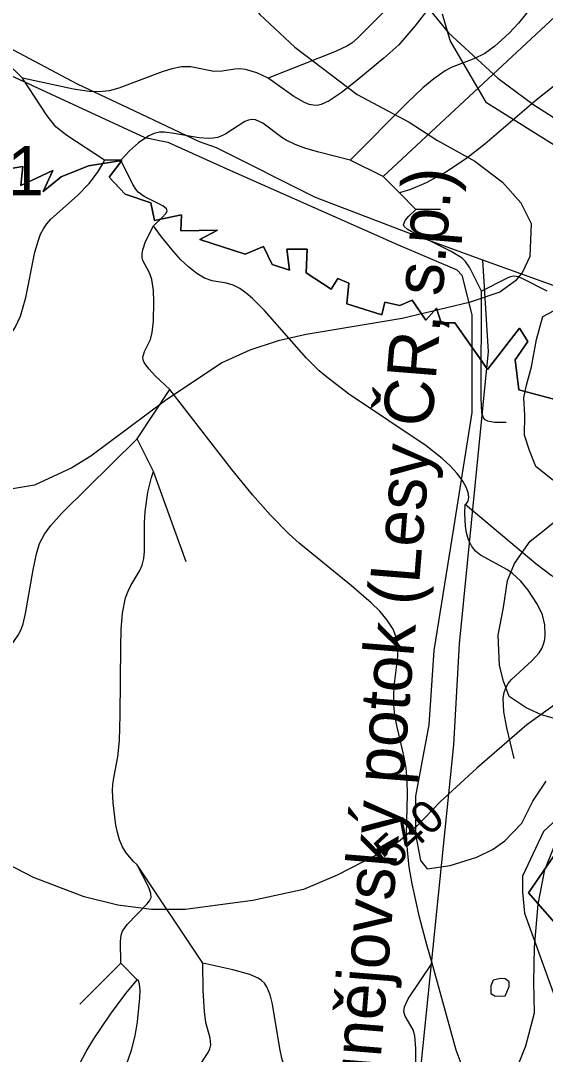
# Model space of a CAD drawing. Extents: x -709584 to -702006, y -1161789 to -1157496.
# Drawn here: x -707587.5 to -707427.5, y -1158929.8 to -1158614.4 of the extents above; entities that cross this region are included whole.
import ezdxf

# ---------------------------------------------------------------- set-up
doc = ezdxf.new("R2010")
doc.units = 0
for name, color, linetype in [('102_obvod PÚ', 7, 'Continuous'), ('103_hranice KÚ', 7, 'Continuous'), ('120_vrstevnice hlavní', 7, 'Continuous'), ('121_vrstevnice hlavní_popis', 7, 'Continuous'), ('122_vrstevnice základní', 7, 'Continuous'), ('408_BPEJ_linie', 7, 'Continuous'), ('409_BPEJ_popis', 7, 'Continuous'), ('411_akumulovaný odtok', 7, 'Continuous'), ('419_LPIS PB', 7, 'Continuous'), ('501_vodní tok', 7, 'Continuous'), ('502_vodní tok_popis', 7, 'Continuous')]:
    doc.layers.add(name, color=color, linetype=linetype)

msp = doc.modelspace()

# ---------------------------------------------------------------- linework, layer by layer
at = {"layer": '102_obvod PÚ'}
for points in [[(-707592.28, -1158659.81), (-707586.81, -1158658.96), (-707587.5, -1158664.75), (-707577.74, -1158660.14), (-707580.63, -1158666.56), (-707575.19, -1158662.05), (-707566.82, -1158658.76), (-707556.62, -1158657.09), (-707560.54, -1158662.15), (-707555.69, -1158667.38), (-707547.86, -1158670.03), (-707546.73, -1158675.37), (-707538.44, -1158673.71), (-707538.69, -1158678.51), (-707527.5, -1158678.32), (-707532.85, -1158681.16), (-707519.05, -1158685.71), (-707513.46, -1158683.35), (-707510.86, -1158688.8), (-707505.51, -1158690.57), (-707506.29, -1158684.14), (-707500.16, -1158684.19), (-707500.4, -1158691.4), (-707492.77, -1158696.31), (-707490.78, -1158693.12), (-707487.46, -1158694.48), (-707488.03, -1158700.81), (-707477.33, -1158704.18), (-707476.45, -1158700.35), (-707471.85, -1158701.33), (-707468.09, -1158699.73), (-707463.92, -1158705.77), (-707460.7, -1158702.19), (-707459.23, -1158706.6), (-707455.06, -1158706.65), (-707446.91, -1158718.31), (-707445.15, -1158720.83), (-707435.34, -1158708.22), (-707432.86, -1158712.35), (-707436.69, -1158717.94), (-707435.55, -1158727.07), (-707423.35, -1158730.31)], [(-707432.62, -1158880.52), (-707419.24, -1158861.01), (-707408.4, -1158846.88), (-707386.1, -1158824.97), (-707307.2, -1158832.31), (-707311.89, -1158844.52), (-707310.6, -1158853.8), (-707328.72, -1158852.34), (-707338.14, -1158880.74), (-707353.27, -1158898.36), (-707356.77, -1158906.93), (-707351.13, -1158906.64), (-707348.97, -1158914.4), (-707359.07, -1158915.22), (-707376.19, -1158917.54), (-707411.29, -1158923.48), (-707413.64, -1158913.56), (-707412.57, -1158901.65), (-707402.58, -1158887.66), (-707396.23, -1158877.31), (-707402.29, -1158868.96), (-707421.78, -1158892.94), (-707432.62, -1158880.52)], [(-707432.62, -1158880.52), (-707421.78, -1158892.94), (-707402.29, -1158868.96), (-707396.23, -1158877.31), (-707402.58, -1158887.66), (-707412.57, -1158901.65), (-707413.64, -1158913.56), (-707411.29, -1158923.48), (-707376.19, -1158917.54), (-707359.07, -1158915.22), (-707348.97, -1158914.4), (-707351.13, -1158906.64), (-707356.77, -1158906.93), (-707353.27, -1158898.36), (-707338.14, -1158880.74), (-707328.72, -1158852.34), (-707310.6, -1158853.8), (-707311.89, -1158844.52), (-707307.2, -1158832.31), (-707386.1, -1158824.97), (-707408.4, -1158846.88), (-707419.24, -1158861.01), (-707432.62, -1158880.52)]]:
    msp.add_lwpolyline(points, dxfattribs=at)
at = {"layer": '103_hranice KÚ'}
msp.add_lwpolyline([(-707423.35, -1158730.31), (-707435.55, -1158727.07), (-707436.69, -1158717.94), (-707432.86, -1158712.35), (-707435.34, -1158708.22), (-707445.15, -1158720.83), (-707446.91, -1158718.31), (-707455.06, -1158706.65), (-707459.23, -1158706.6), (-707460.7, -1158702.19), (-707463.92, -1158705.77), (-707468.09, -1158699.73), (-707471.85, -1158701.33), (-707476.45, -1158700.35), (-707477.33, -1158704.18), (-707488.03, -1158700.81), (-707487.46, -1158694.48), (-707490.78, -1158693.12), (-707492.77, -1158696.31), (-707500.4, -1158691.4), (-707500.16, -1158684.19), (-707506.29, -1158684.14), (-707505.51, -1158690.57), (-707510.86, -1158688.8), (-707513.46, -1158683.35), (-707519.05, -1158685.71), (-707532.85, -1158681.16), (-707527.5, -1158678.32), (-707538.69, -1158678.51), (-707538.44, -1158673.71), (-707546.73, -1158675.37), (-707547.86, -1158670.03), (-707555.69, -1158667.38), (-707560.54, -1158662.15), (-707556.62, -1158657.09), (-707566.82, -1158658.76), (-707575.19, -1158662.05), (-707580.63, -1158666.56), (-707577.74, -1158660.14), (-707587.5, -1158664.75), (-707586.81, -1158658.96), (-707592.28, -1158659.81)], dxfattribs=at)
msp.add_lwpolyline([(-707423.35, -1158730.31), (-707435.55, -1158727.07), (-707436.69, -1158717.94), (-707432.86, -1158712.35), (-707435.34, -1158708.22), (-707445.15, -1158720.83), (-707446.91, -1158718.31), (-707455.06, -1158706.65), (-707459.23, -1158706.6), (-707460.7, -1158702.19), (-707463.92, -1158705.77), (-707468.09, -1158699.73), (-707471.85, -1158701.33), (-707476.45, -1158700.35), (-707477.33, -1158704.18), (-707488.03, -1158700.81), (-707487.46, -1158694.48), (-707490.78, -1158693.12), (-707492.77, -1158696.31), (-707500.4, -1158691.4), (-707500.16, -1158684.19), (-707506.29, -1158684.14), (-707505.51, -1158690.57), (-707510.86, -1158688.8), (-707513.46, -1158683.35), (-707519.05, -1158685.71), (-707532.85, -1158681.16), (-707527.5, -1158678.32), (-707538.69, -1158678.51), (-707538.44, -1158673.71), (-707546.73, -1158675.37), (-707547.86, -1158670.03), (-707555.69, -1158667.38), (-707560.54, -1158662.15), (-707556.62, -1158657.09), (-707566.82, -1158658.76), (-707575.19, -1158662.05), (-707580.63, -1158666.56), (-707577.74, -1158660.14), (-707587.5, -1158664.75), (-707586.81, -1158658.96), (-707592.28, -1158659.81)], dxfattribs=at)
at = {"layer": '120_vrstevnice hlavní'}
for points in [[(-707468.44, -1158604.14), (-707457.01, -1158618.14), (-707442.01, -1158632), (-707431.01, -1158640.14), (-707401.01, -1158659.28)], [(-707416.15, -1158817.01), (-707433.16, -1158829.29), (-707448.44, -1158842.44), (-707459.58, -1158852.72), (-707466.58, -1158860.01), (-707471.73, -1158864.58)], [(-707471.73, -1158864.58), (-707475.58, -1158867.15), (-707491.02, -1158875.15), (-707501.3, -1158879.44), (-707516.73, -1158882.87), (-707537.3, -1158885.58), (-707547.59, -1158885.58), (-707557.88, -1158884.29), (-707568.16, -1158881.72), (-707583.59, -1158875.87), (-707606.73, -1158863.86)]]:
    msp.add_lwpolyline(points, dxfattribs=at)
at = {"layer": '122_vrstevnice základní'}
for points in [[(-707633.59, -1158491.99), (-707597.02, -1158511.71), (-707579.02, -1158522.99), (-707565.16, -1158533.28), (-707555.73, -1158542.85), (-707538.59, -1158568.71), (-707531.87, -1158581.28), (-707522.02, -1158603.28), (-707514.59, -1158612.57), (-707503.87, -1158622.57), (-707484.87, -1158637), (-707469.01, -1158645.43), (-707460.44, -1158651), (-707449.01, -1158657.28), (-707440.58, -1158663.71), (-707435.01, -1158670), (-707431.87, -1158676.28)], [(-707431.87, -1158676.28), (-707432.25, -1158686.35), (-707434.43, -1158691.15), (-707436.61, -1158693.77), (-707441.41, -1158697.26), (-707450.73, -1158700.43), (-707471.21, -1158705.33), (-707500.44, -1158710.14), (-707509.02, -1158712.14), (-707517.59, -1158715), (-707526.16, -1158718.86), (-707543.3, -1158730.29), (-707566.16, -1158747.29), (-707571.88, -1158750.86), (-707583.31, -1158756.15), (-707591.88, -1158757.57)], [(-707431.04, -1158907.72), (-707430.86, -1158897.08), (-707429.68, -1158883.92), (-707427.62, -1158873.52), (-707422.75, -1158861.4), (-707419.01, -1158855.29), (-707414.33, -1158851.32), (-707404.13, -1158844.37), (-707393.23, -1158840.53), (-707380.24, -1158837.91), (-707363.55, -1158835.52), (-707348.48, -1158834.97), (-707287.87, -1158835.82)], [(-707436.86, -1158935.8), (-707433.42, -1158927.13), (-707430.84, -1158917.08), (-707431.04, -1158907.72)]]:
    msp.add_lwpolyline(points, dxfattribs=at)
at = {"layer": '408_BPEJ_linie'}
msp.add_lwpolyline([(-707227, -1158738.5), (-707229.18, -1158737.43), (-707243.89, -1158730.2), (-707276.5, -1158714.18), (-707312.5, -1158696.5), (-707404.91, -1158661.73), (-707413.05, -1158658.67), (-707415.06, -1158657.92), (-707417.5, -1158657), (-707421.52, -1158654.48), (-707445.5, -1158639.5), (-707456.5, -1158620.5), (-707458.89, -1158612.42)], dxfattribs=at)
at = {"layer": '411_akumulovaný odtok'}
for p, q in [((-707586.99, -1158632), (-707591.99, -1158627)), ((-707556.99, -1158657), (-707561.99, -1158657)), ((-707476.99, -1158662), (-707486.99, -1158657)), ((-707471.99, -1158667), (-707476.99, -1158662)), ((-707466.99, -1158672), (-707471.99, -1158667)), ((-707459.49, -1158672), (-707466.99, -1158672)), ((-707551.99, -1158742), (-707541.99, -1158727)), ((-707546.99, -1158752), (-707551.99, -1158742)), ((-707536.99, -1158779.5), (-707546.99, -1158752)), ((-707531.99, -1158902), (-707551.99, -1158872)), ((-707569.49, -1158914.5), (-707556.99, -1158902)), ((-707551.99, -1158907), (-707556.99, -1158902))]:
    msp.add_line(p, q, dxfattribs=at)
for points in [[(-707383.71, -1158575.13), (-707476.99, -1158662)], [(-707406.99, -1158577), (-707431.46, -1158609.88), (-707435.72, -1158615.16), (-707438.57, -1158618.29), (-707442.9, -1158622.25), (-707446, -1158624.47), (-707449.32, -1158626.13), (-707456.24, -1158628.75), (-707458.07, -1158629.74), (-707461.53, -1158632.16), (-707464.85, -1158634.95), (-707469.67, -1158639.5), (-707486.99, -1158657)], [(-707454.49, -1158599.5), (-707467.34, -1158616.14), (-707472.23, -1158621.8), (-707476.74, -1158625.89), (-707485.04, -1158632.7), (-707489.82, -1158636.47), (-707493.41, -1158638.94), (-707495.83, -1158640.06), (-707497.05, -1158640.31), (-707498.27, -1158640.26), (-707499.52, -1158639.97), (-707500.95, -1158639.37), (-707504.18, -1158637.53), (-707511.99, -1158632)], [(-707476.99, -1158612), (-707484.75, -1158619.81), (-707486.52, -1158621.31), (-707487.84, -1158622.16), (-707491.51, -1158623.86), (-707511.99, -1158632)], [(-707392.77, -1158613.39), (-707401.25, -1158620.37), (-707405.62, -1158623.51), (-707409.98, -1158625.9), (-707416.34, -1158628.79), (-707418.77, -1158630.15), (-707423.47, -1158633.3), (-707430.3, -1158638.68), (-707445.95, -1158652.13), (-707451.41, -1158656.37), (-707454.55, -1158658.55), (-707457.81, -1158660.62), (-707463.87, -1158663.87), (-707468.66, -1158665.91), (-707471.99, -1158667)], [(-707511.99, -1158632), (-707515.54, -1158630.35), (-707518.9, -1158629.38), (-707520.67, -1158629.16), (-707522.19, -1158629.19), (-707526.1, -1158629.88), (-707528.57, -1158629.96), (-707535.57, -1158628.5), (-707538.46, -1158628.49), (-707541.38, -1158629.09), (-707544.31, -1158630.02), (-707557.57, -1158635.06), (-707560.56, -1158635.85), (-707563.59, -1158636.18), (-707566.67, -1158636.03), (-707571.35, -1158635.33), (-707586.99, -1158632)], [(-707561.99, -1158657), (-707573.42, -1158649.44), (-707576.8, -1158646.81), (-707579.42, -1158643.44), (-707586.99, -1158632)], [(-707486.99, -1158657), (-707496.62, -1158654.58), (-707500.58, -1158653.42), (-707503.8, -1158652.24), (-707506.56, -1158650.87), (-707507.83, -1158650.05), (-707513.64, -1158645.75), (-707515.86, -1158644.71), (-707516.97, -1158644.56), (-707518.08, -1158644.75), (-707519.19, -1158645.2), (-707524.93, -1158648.93), (-707526.16, -1158649.58), (-707527.44, -1158650.06), (-707528.8, -1158650.33), (-707530.22, -1158650.41), (-707533.15, -1158650.2), (-707540.72, -1158648.84), (-707543.69, -1158648.48), (-707545.17, -1158648.5), (-707546.77, -1158648.84), (-707548.39, -1158649.55), (-707551.56, -1158651.7), (-707554.31, -1158654.17), (-707556.99, -1158657)], [(-707606.99, -1158747), (-707603.04, -1158741), (-707600.55, -1158736.57), (-707599.45, -1158734.24), (-707598.54, -1158731.96), (-707597.94, -1158729.92), (-707596.34, -1158721.04), (-707595.29, -1158717.72), (-707593.49, -1158714.41), (-707589.22, -1158708.01), (-707587.55, -1158704.54), (-707585.91, -1158698.87), (-707583.17, -1158685.09), (-707582.12, -1158681.35), (-707581.43, -1158679.58), (-707580.56, -1158677.93), (-707579.5, -1158676.42), (-707578.27, -1158675.03), (-707570.17, -1158667.79), (-707566.64, -1158664.09), (-707564.08, -1158660.71), (-707562.47, -1158658.11), (-707561.99, -1158657)], [(-707546.99, -1158677), (-707544.44, -1158674.62), (-707543.18, -1158673.19), (-707542.86, -1158672.47), (-707543.02, -1158671.83), (-707544.11, -1158670.97), (-707549.84, -1158668.06), (-707551.72, -1158666.75), (-707552.44, -1158665.89), (-707553.34, -1158664.42), (-707556.99, -1158657)], [(-707446.99, -1158697), (-707450.51, -1158689.81), (-707451.81, -1158687.9), (-707452.9, -1158686.84), (-707456.25, -1158684.83), (-707468.44, -1158678.79), (-707469.66, -1158678.04), (-707470.55, -1158677.24), (-707470.72, -1158676.73), (-707470.25, -1158675.45), (-707469.13, -1158674.06), (-707466.99, -1158672)], [(-707541.99, -1158727), (-707546.39, -1158722.87), (-707548.43, -1158720.69), (-707549.81, -1158718.75), (-707550.14, -1158717.92), (-707550.24, -1158717.08), (-707549.75, -1158715.37), (-707547.9, -1158711.67), (-707547.36, -1158709.54), (-707547.01, -1158706.13), (-707546.91, -1158700.25), (-707547.05, -1158696.76), (-707547.52, -1158693.41), (-707548.26, -1158691.37), (-707550.23, -1158687.65), (-707550.49, -1158686.69), (-707550.5, -1158685.6), (-707550.28, -1158684.39), (-707549.41, -1158681.83), (-707546.99, -1158677)], [(-707451.99, -1158762), (-707451.5, -1158761.72), (-707451.08, -1158760.98), (-707450.88, -1158759.84), (-707451.06, -1158758.39), (-707451.67, -1158756.71), (-707452.7, -1158754.88), (-707454.42, -1158752.57), (-707456.55, -1158750.25), (-707458.94, -1158748.02), (-707463.87, -1158744.18), (-707487.51, -1158728.27), (-707494.29, -1158723.13), (-707496.43, -1158721.28), (-707500.37, -1158717.38), (-707513.18, -1158702.9), (-707516.86, -1158699.18), (-707518.74, -1158697.56), (-707520.68, -1158696.18), (-707522.68, -1158695.14), (-707524.77, -1158694.51), (-707529.07, -1158693.77), (-707531.4, -1158692.98), (-707533.82, -1158691.56), (-707536.25, -1158689.62), (-707538.62, -1158687.35), (-707540.84, -1158684.94), (-707544.53, -1158680.41), (-707546.99, -1158677)], [(-707426.99, -1158697), (-707434.59, -1158693.14), (-707435.79, -1158692.63), (-707436.99, -1158692.38), (-707438.19, -1158692.63), (-707439.39, -1158693.14), (-707446.99, -1158697)], [(-707439.49, -1158737), (-707442.98, -1158737.01), (-707445.01, -1158736.59), (-707445.81, -1158736.16), (-707446.37, -1158735.57), (-707446.85, -1158734.08), (-707447.05, -1158729.63), (-707446.99, -1158697)], [(-707461.99, -1158902), (-707463.68, -1158896.34), (-707465.89, -1158887.94), (-707468.11, -1158877.8), (-707468.99, -1158872.6), (-707469.57, -1158867.58), (-707469.8, -1158862.74), (-707469.52, -1158850.35), (-707469.62, -1158846.33), (-707469.99, -1158842.39), (-707470.58, -1158839.11), (-707472.84, -1158829.47), (-707473.4, -1158826.27), (-707473.67, -1158823.3), (-707473.73, -1158820.35), (-707473.58, -1158817.44), (-707472.48, -1158808.49), (-707472.41, -1158805.7), (-707472.79, -1158803.02), (-707473.94, -1158800.09), (-707475.75, -1158797.3), (-707478.03, -1158794.61), (-707480.65, -1158791.99), (-707486.57, -1158786.86), (-707502.55, -1158773.87), (-707505.63, -1158771.08), (-707511.33, -1158765.28), (-707516.78, -1158759.06), (-707523.09, -1158751.33), (-707541.99, -1158727)], [(-707596.99, -1158812), (-707593.06, -1158808.14), (-707590.47, -1158805.17), (-707588.23, -1158801.89), (-707587.37, -1158800.13), (-707586.8, -1158798.48), (-707586.02, -1158795.26), (-707583.75, -1158781.95), (-707582.71, -1158777.06), (-707581.73, -1158773.95), (-707580.26, -1158771.08), (-707578.31, -1158768.44), (-707574.94, -1158764.72), (-707551.99, -1158742)], [(-707551.99, -1158872), (-707553.14, -1158870.97), (-707555.32, -1158868.25), (-707556.44, -1158866.42), (-707557.38, -1158864.36), (-707558.03, -1158862.14), (-707558.44, -1158859.81), (-707559.31, -1158853.09), (-707559.52, -1158849.27), (-707559.42, -1158847.4), (-707559.11, -1158845.41), (-707557.87, -1158838.97), (-707557.41, -1158834.01), (-707557.14, -1158826.28), (-707557.01, -1158805.31), (-707556.83, -1158800.17), (-707556.41, -1158795.19), (-707555.51, -1158790.55), (-707554.76, -1158788.43), (-707553.93, -1158786.76), (-707551.12, -1158782.13), (-707550.41, -1158780.53), (-707549.93, -1158778.52), (-707549.75, -1158776.34), (-707549.74, -1158767.57), (-707549.57, -1158764.32), (-707548.69, -1158758.26), (-707547.61, -1158753.76), (-707546.99, -1158752)], [(-707436.99, -1158839.5), (-707439.27, -1158830.17), (-707440.14, -1158825.29), (-707440.36, -1158821.07), (-707440.11, -1158819.43), (-707439.58, -1158817.92), (-707438.8, -1158816.62), (-707437.8, -1158815.41), (-707431.59, -1158809.75), (-707429.41, -1158807.31), (-707428.59, -1158805.97), (-707428.05, -1158804.63), (-707427.7, -1158803.22), (-707427.52, -1158801.76), (-707427.63, -1158798.77), (-707428.42, -1158795.68), (-707429.87, -1158792.57), (-707432.74, -1158788.15), (-707434.98, -1158785.43), (-707437.51, -1158783.06), (-707439.07, -1158781.97), (-707447.33, -1158777.54), (-707448.82, -1158776.28), (-707450.07, -1158774.65), (-707450.93, -1158772.78), (-707451.51, -1158770.72), (-707451.86, -1158768.62), (-707452.09, -1158764.79), (-707451.99, -1158762)], [(-707406.99, -1158792), (-707407.61, -1158792.06), (-707408.97, -1158791.68), (-707410.85, -1158790.57), (-707412.88, -1158788.62), (-707415.3, -1158785.68), (-707416.59, -1158784.49), (-707417.29, -1158784.23), (-707418, -1158784.24), (-707421.19, -1158785.19), (-707422.04, -1158785.26), (-707423.85, -1158784.76), (-707425.7, -1158783.71), (-707430.4, -1158780.11), (-707451.99, -1158762)], [(-707556.99, -1158902), (-707557.08, -1158895.32), (-707556.87, -1158893.38), (-707556.5, -1158892.2), (-707555.04, -1158890.11), (-707548.91, -1158883.9), (-707548.19, -1158882.91), (-707547.76, -1158881.88), (-707547.78, -1158880.72), (-707548.39, -1158878.9), (-707551.99, -1158872)], [(-707544.49, -1158979.5), (-707542.03, -1158977.03), (-707540.01, -1158974.33), (-707539.1, -1158972.73), (-707538.29, -1158970.85), (-707537.7, -1158968.91), (-707537.14, -1158965.27), (-707537, -1158946.95), (-707536.82, -1158943.68), (-707536.41, -1158940.51), (-707535.57, -1158937.53), (-707534.94, -1158936.23), (-707530.29, -1158929.18), (-707529.78, -1158928.05), (-707529.51, -1158926.91), (-707529.68, -1158924.82), (-707531.02, -1158920.03), (-707531.5, -1158916.69), (-707531.88, -1158910.28), (-707531.99, -1158902)], [(-707496.99, -1158957), (-707496.89, -1158953.19), (-707496.99, -1158949.59), (-707497.46, -1158945.92), (-707497.91, -1158944.32), (-707498.53, -1158943), (-707499.28, -1158942.06), (-707505, -1158937.09), (-707505.78, -1158936.12), (-707507.02, -1158933.67), (-707507.85, -1158930.9), (-707508.47, -1158927.98), (-707510.71, -1158914.47), (-707511.41, -1158911.66), (-707512.43, -1158909.14), (-707513.16, -1158908.08), (-707514.06, -1158907.24), (-707515.11, -1158906.54), (-707517.59, -1158905.43), (-707522.83, -1158903.98), (-707531.99, -1158902)], [(-707461.99, -1158942), (-707463.47, -1158941.96), (-707465.06, -1158941.34), (-707465.72, -1158940.71), (-707466.61, -1158938.96), (-707466.93, -1158936.96), (-707467, -1158927.99), (-707467.35, -1158924.11), (-707467.85, -1158922.31), (-707470.24, -1158918.17), (-707470.67, -1158916.83), (-707470.49, -1158915.26), (-707469.35, -1158912.82), (-707461.99, -1158902)], [(-707411.99, -1158942), (-707443.27, -1158938.32), (-707447.46, -1158937.46), (-707449.91, -1158936.49), (-707450.94, -1158935.79), (-707451.82, -1158934.86), (-707453.17, -1158932.56), (-707454.68, -1158928.48), (-707461.99, -1158902)], [(-707569.44, -1158932.56), (-707567.52, -1158928.89), (-707565.21, -1158925.05), (-707560.1, -1158917.52), (-707555.41, -1158911.25), (-707551.99, -1158907)], [(-707555.21, -1158932.86), (-707553.72, -1158928.5), (-707552.64, -1158924.09), (-707551.9, -1158919.84), (-707551.17, -1158912.57), (-707551.11, -1158910.16), (-707551.26, -1158908.38), (-707551.59, -1158907.3), (-707551.99, -1158907)]]:
    msp.add_lwpolyline(points, dxfattribs=at)
at = {"layer": '419_LPIS PB'}
for points in [[(-707590.54, -1158631.17), (-707549.65, -1158650.05), (-707542.64, -1158651.55), (-707524.62, -1158659.59), (-707472.56, -1158682.68), (-707454.48, -1158690.46), (-707452.96, -1158692.05), (-707449.93, -1158704.16), (-707449.93, -1158733.93), (-707455.48, -1158769.25), (-707461.54, -1158806.59), (-707463.05, -1158829.29), (-707467.09, -1158850.99), (-707467.09, -1158862.6), (-707465.57, -1158870.67), (-707463.56, -1158873.19), (-707456.49, -1158872.18), (-707448.42, -1158869.66), (-707443.37, -1158867.14), (-707439.84, -1158864.61), (-707434.69, -1158859.22), (-707431.27, -1158852.5), (-707427.23, -1158846.45)], [(-707425.21, -1158754.61), (-707430.41, -1158750.49), (-707432.35, -1158745.55), (-707433.86, -1158740.84), (-707433.76, -1158734.8), (-707434.11, -1158729.5), (-707433.23, -1158725.62), (-707431.69, -1158720.01), (-707430.25, -1158711.73), (-707428.24, -1158704.67), (-707424.8, -1158702.82)], [(-707425.11, -1158827.22), (-707428.64, -1158826.16), (-707433.4, -1158824.05), (-707438.54, -1158820.6), (-707440.28, -1158815.93), (-707441.52, -1158811.17), (-707441.86, -1158801.89), (-707440.26, -1158793.41), (-707439.05, -1158785.23), (-707436.87, -1158780.01), (-707432.17, -1158773.25), (-707427.83, -1158769.87), (-707423.99, -1158766.73)], [(-707412, -1158846.9), (-707428.1, -1158861.8), (-707434.46, -1158875.38), (-707434.46, -1158880.32), (-707433.83, -1158886.75), (-707424.7, -1158912)]]:
    msp.add_lwpolyline(points, dxfattribs=at)
msp.add_lwpolyline([(-707443.46, -1158907.13), (-707444.16, -1158908.89), (-707444.16, -1158911.18), (-707442.93, -1158911.89), (-707440.99, -1158912.07), (-707439.75, -1158911.89), (-707439.22, -1158910.83), (-707438.52, -1158909.07), (-707438.52, -1158907.66), (-707439.75, -1158906.77), (-707441.17, -1158906.6)], close=True, dxfattribs=at)
at = {"layer": '501_vodní tok'}
for points in [[(-707195.75, -1158814.23), (-707247.1, -1158829.78), (-707262.36, -1158828.46), (-707276.05, -1158825.47), (-707294.08, -1158817.8), (-707305.35, -1158811.52), (-707317.15, -1158803.67), (-707324.56, -1158792.55), (-707326.96, -1158787.05), (-707347.96, -1158738.91), (-707355.52, -1158725.07), (-707363.1, -1158719.75), (-707383.58, -1158710.72), (-707423.65, -1158695.69), (-707446.61, -1158687.49), (-707469.93, -1158678.95), (-707497.63, -1158668.35), (-707527.74, -1158653.27), (-707533.02, -1158651.42), (-707552.66, -1158642.03), (-707570.15, -1158633.83), (-707601.12, -1158617.43)], [(-707466.93, -1158948.04), (-707455.38, -1158835.34), (-707453.67, -1158804.53), (-707445.22, -1158719.47), (-707444.82, -1158715.51), (-707446.61, -1158687.49)]]:
    msp.add_lwpolyline(points, dxfattribs=at)

# ---------------------------------------------------------------- texts
at = {"layer": '121_vrstevnice hlavní_popis'}
msp.add_text('540', height=10, rotation=42.4534, dxfattribs=at).set_placement((-707473.98, -1158873.58))
at = {"layer": '409_BPEJ_popis'}
msp.add_text('7.69.01', height=15, dxfattribs=at).set_placement((-707647.31, -1158667.71))
at = {"layer": '502_vodní tok_popis'}
msp.add_text('Kunějovský potok (Lesy ČR, s.p.)', height=15, rotation=85.3671, dxfattribs=at).set_placement((-707479.68, -1158955.36))

doc.saveas('drawing.dxf')
